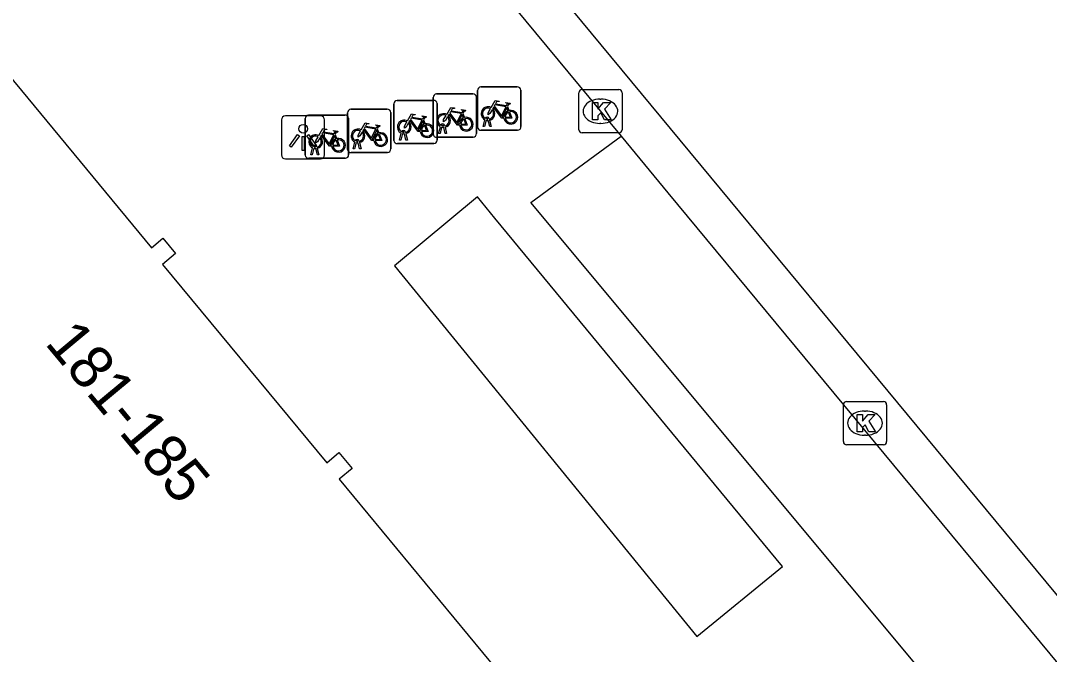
# Model space of a CAD drawing. Extents: x 160379 to 161131, y 383940 to 384849.
# Drawn here: x 160974.5 to 160998.28, y 384531.91 to 384546.56 of the extents above; entities that cross this region are included whole.
import ezdxf

# ---------------------------------------------------------------- set-up
doc = ezdxf.new("R2010")
doc.units = 0
for name, color, linetype in [('IMGEO_Fietsenrek', 7, 'Continuous'), ('IMGEO_Fietspad_gesloten', 7, 'Continuous'), ('IMGEO_Fietspad_open', 7, 'Continuous'), ('IMGEO_Kolk', 7, 'Continuous'), ('IMGEO_Lichtpunt', 7, 'Continuous'), ('IMGEO_Pand', 7, 'Continuous'), ('IMGEO_Pand_nummerreeks', 7, 'Continuous'), ('IMGEO_Voetpad_open', 7, 'Continuous')]:
    doc.layers.add(name, color=color, linetype=linetype)

msp = doc.modelspace()

# ---------------------------------------------------------------- linework, layer by layer
at = {"layer": 'IMGEO_Fietsenrek'}
for p, q in [((160985.136, 384545.023), (160985.977, 384545.023)), ((160985.977, 384545.023), (160985.136, 384545.023)), ((160984.033, 384543.937), (160984.033, 384544.778)), ((160984.033, 384544.778), (160984.033, 384543.937)), ((160984.108, 384544.862), (160984.949, 384544.862)), ((160984.949, 384544.862), (160984.108, 384544.862)), ((160985.033, 384544.787), (160985.033, 384543.946)), ((160985.033, 384543.946), (160985.033, 384544.787)), ((160985.061, 384544.098), (160985.061, 384544.939)), ((160985.061, 384544.939), (160985.061, 384544.098)), ((160986.061, 384544.948), (160986.061, 384544.107)), ((160986.061, 384544.107), (160986.061, 384544.948)), ((160983.125, 384543.789), (160983.125, 384544.63)), ((160983.125, 384544.63), (160983.125, 384543.789)), ((160983.2, 384544.714), (160984.041, 384544.714)), ((160984.041, 384544.714), (160983.2, 384544.714)), ((160984.125, 384544.639), (160984.125, 384543.798)), ((160984.125, 384543.798), (160984.125, 384544.639)), ((160985.748, 384544.572), (160985.784, 384544.477)), ((160981.153, 384544.375), (160981.994, 384544.375)), ((160981.994, 384544.375), (160981.153, 384544.375)), ((160982.055, 384543.582), (160982.055, 384544.423)), ((160982.055, 384544.423), (160982.055, 384543.582)), ((160982.078, 384544.3), (160982.078, 384543.459)), ((160982.078, 384543.459), (160982.078, 384544.3)), ((160982.13, 384544.507), (160982.971, 384544.507)), ((160982.971, 384544.507), (160982.13, 384544.507)), ((160983.055, 384544.432), (160983.055, 384543.591)), ((160983.055, 384543.591), (160983.055, 384544.432)), ((160984.72, 384544.411), (160984.756, 384544.316)), ((160981.078, 384543.45), (160981.078, 384544.291)), ((160981.078, 384544.291), (160981.078, 384543.45)), ((160983.812, 384544.263), (160983.848, 384544.168)), ((160984.16, 384543.946), (160984.199, 384544.106)), ((160984.229, 384544.094), (160984.194, 384543.946)), ((160984.271, 384544.118), (160984.27, 384544.122)), ((160984.312, 384543.946), (160984.278, 384544.088)), ((160984.302, 384544.129), (160984.303, 384544.122)), ((160984.31, 384544.092), (160984.345, 384543.946)), ((160985.188, 384544.107), (160985.227, 384544.267)), ((160985.222, 384544.107), (160985.188, 384544.107)), ((160985.257, 384544.255), (160985.222, 384544.107)), ((160985.299, 384544.279), (160985.298, 384544.283)), ((160985.34, 384544.107), (160985.306, 384544.249)), ((160985.33, 384544.29), (160985.331, 384544.283)), ((160985.338, 384544.253), (160985.373, 384544.107)), ((160985.373, 384544.107), (160985.34, 384544.107)), ((160981.765, 384543.924), (160981.801, 384543.829)), ((160982.742, 384544.056), (160982.778, 384543.961)), ((160983.252, 384543.798), (160983.291, 384543.958)), ((160983.321, 384543.946), (160983.286, 384543.798)), ((160983.363, 384543.97), (160983.362, 384543.974)), ((160983.404, 384543.798), (160983.37, 384543.94)), ((160983.394, 384543.981), (160983.395, 384543.974)), ((160983.402, 384543.944), (160983.437, 384543.798)), ((160984.958, 384543.862), (160984.117, 384543.862)), ((160984.117, 384543.862), (160984.958, 384543.862)), ((160984.194, 384543.946), (160984.16, 384543.946)), ((160984.345, 384543.946), (160984.312, 384543.946)), ((160985.986, 384544.023), (160985.145, 384544.023)), ((160985.145, 384544.023), (160985.986, 384544.023)), ((160981.205, 384543.459), (160981.244, 384543.619)), ((160981.274, 384543.607), (160981.239, 384543.459)), ((160981.316, 384543.631), (160981.315, 384543.635)), ((160981.357, 384543.459), (160981.323, 384543.601)), ((160981.347, 384543.642), (160981.348, 384543.635)), ((160981.355, 384543.605), (160981.39, 384543.459)), ((160982.182, 384543.591), (160982.221, 384543.751)), ((160982.216, 384543.591), (160982.182, 384543.591)), ((160982.251, 384543.739), (160982.216, 384543.591)), ((160982.293, 384543.763), (160982.292, 384543.767)), ((160982.334, 384543.591), (160982.3, 384543.733)), ((160982.324, 384543.774), (160982.325, 384543.767)), ((160982.332, 384543.737), (160982.367, 384543.591)), ((160982.367, 384543.591), (160982.334, 384543.591)), ((160984.05, 384543.714), (160983.209, 384543.714)), ((160983.209, 384543.714), (160984.05, 384543.714)), ((160983.286, 384543.798), (160983.252, 384543.798)), ((160983.437, 384543.798), (160983.404, 384543.798)), ((160982.003, 384543.375), (160981.162, 384543.375)), ((160981.162, 384543.375), (160982.003, 384543.375)), ((160981.239, 384543.459), (160981.205, 384543.459)), ((160981.39, 384543.459), (160981.357, 384543.459)), ((160982.98, 384543.507), (160982.139, 384543.507)), ((160982.139, 384543.507), (160982.98, 384543.507))]:
    msp.add_line(p, q, dxfattribs=at)
for points in [[(160984.346, 384544.388), (160984.441, 384544.552), (160984.527, 384544.538), (160984.529, 384544.529), (160984.473, 384544.518), (160984.446, 384544.473), (160984.702, 384544.432)], [(160985.374, 384544.549), (160985.469, 384544.713), (160985.555, 384544.699), (160985.557, 384544.69), (160985.501, 384544.679), (160985.474, 384544.634), (160985.73, 384544.593)], [(160985.67, 384544.305), (160985.62, 384544.305), (160985.429, 384544.556), (160985.41, 384544.524)], [(160985.717, 384544.568), (160985.46, 384544.609), (160985.443, 384544.58), (160985.61, 384544.36), (160985.717, 384544.568)], [(160985.765, 384544.47), (160985.735, 384544.547), (160985.626, 384544.329), (160985.669, 384544.329)], [(160985.73, 384544.593), (160985.755, 384544.642), (160985.749, 384544.646), (160985.726, 384544.65), (160985.714, 384544.657), (160985.713, 384544.66), (160985.715, 384544.665), (160985.81, 384544.65), (160985.812, 384544.64), (160985.802, 384544.627), (160985.79, 384544.621), (160985.776, 384544.627), (160985.748, 384544.572)], [(160983.438, 384544.24), (160983.533, 384544.404), (160983.619, 384544.39), (160983.621, 384544.381), (160983.565, 384544.37), (160983.538, 384544.325), (160983.794, 384544.284)], [(160983.781, 384544.259), (160983.524, 384544.3), (160983.507, 384544.271), (160983.674, 384544.051), (160983.781, 384544.259)], [(160983.794, 384544.284), (160983.819, 384544.333), (160983.813, 384544.337), (160983.79, 384544.341), (160983.778, 384544.348), (160983.777, 384544.351), (160983.779, 384544.356), (160983.874, 384544.341), (160983.876, 384544.331), (160983.866, 384544.318), (160983.854, 384544.312), (160983.84, 384544.318), (160983.812, 384544.263)], [(160984.367, 384544.336), (160984.315, 384544.246), (160984.275, 384544.221), (160984.276, 384544.268), (160984.331, 384544.362)], [(160984.642, 384544.144), (160984.592, 384544.144), (160984.401, 384544.395), (160984.382, 384544.363)], [(160984.689, 384544.407), (160984.432, 384544.448), (160984.415, 384544.419), (160984.582, 384544.199), (160984.689, 384544.407)], [(160984.737, 384544.309), (160984.707, 384544.386), (160984.598, 384544.168), (160984.641, 384544.168)], [(160984.702, 384544.432), (160984.727, 384544.481), (160984.721, 384544.485), (160984.698, 384544.489), (160984.686, 384544.496), (160984.685, 384544.499), (160984.687, 384544.504), (160984.782, 384544.489), (160984.784, 384544.479), (160984.774, 384544.466), (160984.762, 384544.46), (160984.748, 384544.466), (160984.72, 384544.411)], [(160985.395, 384544.497), (160985.343, 384544.407), (160985.303, 384544.382), (160985.304, 384544.429), (160985.359, 384544.523)], [(160985.699, 384544.329), (160985.819, 384544.328), (160985.775, 384544.442)], [(160985.795, 384544.449), (160985.85, 384544.304), (160985.7, 384544.304)], [(160981.391, 384543.901), (160981.486, 384544.065), (160981.572, 384544.051), (160981.574, 384544.042), (160981.518, 384544.031), (160981.491, 384543.986), (160981.747, 384543.945)], [(160982.368, 384544.033), (160982.463, 384544.197), (160982.549, 384544.183), (160982.551, 384544.174), (160982.495, 384544.163), (160982.468, 384544.118), (160982.724, 384544.077)], [(160982.711, 384544.052), (160982.454, 384544.093), (160982.437, 384544.064), (160982.604, 384543.844), (160982.711, 384544.052)], [(160982.724, 384544.077), (160982.749, 384544.126), (160982.743, 384544.13), (160982.72, 384544.134), (160982.708, 384544.141), (160982.707, 384544.144), (160982.709, 384544.149), (160982.804, 384544.134), (160982.806, 384544.124), (160982.796, 384544.111), (160982.784, 384544.105), (160982.77, 384544.111), (160982.742, 384544.056)], [(160983.459, 384544.188), (160983.407, 384544.098), (160983.367, 384544.073), (160983.368, 384544.12), (160983.423, 384544.214)], [(160983.734, 384543.996), (160983.684, 384543.996), (160983.493, 384544.247), (160983.474, 384544.215)], [(160983.829, 384544.161), (160983.799, 384544.238), (160983.69, 384544.02), (160983.733, 384544.02)], [(160983.763, 384544.02), (160983.883, 384544.019), (160983.839, 384544.133)], [(160983.859, 384544.14), (160983.914, 384543.995), (160983.764, 384543.995)], [(160984.671, 384544.168), (160984.791, 384544.167), (160984.747, 384544.281)], [(160984.767, 384544.288), (160984.822, 384544.143), (160984.672, 384544.143)], [(160981.412, 384543.849), (160981.36, 384543.759), (160981.32, 384543.734), (160981.321, 384543.781), (160981.376, 384543.875)], [(160981.687, 384543.657), (160981.637, 384543.657), (160981.446, 384543.908), (160981.427, 384543.876)], [(160981.734, 384543.92), (160981.477, 384543.961), (160981.46, 384543.932), (160981.627, 384543.712), (160981.734, 384543.92)], [(160981.782, 384543.822), (160981.752, 384543.899), (160981.643, 384543.681), (160981.686, 384543.681)], [(160981.747, 384543.945), (160981.772, 384543.994), (160981.766, 384543.998), (160981.743, 384544.002), (160981.731, 384544.009), (160981.73, 384544.012), (160981.732, 384544.017), (160981.827, 384544.002), (160981.829, 384543.992), (160981.819, 384543.979), (160981.807, 384543.973), (160981.793, 384543.979), (160981.765, 384543.924)], [(160982.389, 384543.981), (160982.337, 384543.891), (160982.297, 384543.866), (160982.298, 384543.913), (160982.353, 384544.007)], [(160982.664, 384543.789), (160982.614, 384543.789), (160982.423, 384544.04), (160982.404, 384544.008)], [(160982.759, 384543.954), (160982.729, 384544.031), (160982.62, 384543.813), (160982.663, 384543.813)], [(160982.693, 384543.813), (160982.813, 384543.812), (160982.769, 384543.926)], [(160982.789, 384543.933), (160982.844, 384543.788), (160982.694, 384543.788)], [(160981.716, 384543.681), (160981.836, 384543.68), (160981.792, 384543.794)], [(160981.812, 384543.801), (160981.867, 384543.656), (160981.717, 384543.656)]]:
    msp.add_lwpolyline(points, dxfattribs=at)
for centre, radius, start, end in [((160985.139, 384544.945), 0.0779, 92.4484, 184.2845), ((160985.139, 384544.945), 0.0779, 92.4484, 184.2845), ((160985.983, 384544.945), 0.0779, 2.4484, 94.2845), ((160985.983, 384544.945), 0.0779, 2.4484, 94.2845), ((160984.111, 384544.784), 0.0779, 92.4484, 184.2845), ((160984.111, 384544.784), 0.0779, 92.4484, 184.2845), ((160984.955, 384544.784), 0.0779, 2.4484, 94.2845), ((160984.955, 384544.784), 0.0779, 2.4484, 94.2845), ((160983.203, 384544.636), 0.0779, 92.4484, 184.2845), ((160983.203, 384544.636), 0.0779, 92.4484, 184.2845), ((160984.047, 384544.636), 0.0779, 2.4484, 94.2845), ((160984.047, 384544.636), 0.0779, 2.4484, 94.2845), ((160985.301, 384544.408), 0.159, 62.6766, 242.1369), ((160985.301, 384544.408), 0.129, 63.3192, 238.903), ((160981.156, 384544.297), 0.0779, 92.4484, 184.2845), ((160981.156, 384544.297), 0.0779, 92.4484, 184.2845), ((160982, 384544.297), 0.0779, 2.4484, 94.2845), ((160982, 384544.297), 0.0779, 2.4484, 94.2845), ((160982.133, 384544.429), 0.0779, 92.4484, 184.2845), ((160982.133, 384544.429), 0.0779, 92.4484, 184.2845), ((160982.977, 384544.429), 0.0779, 2.4484, 94.2845), ((160982.977, 384544.429), 0.0779, 2.4484, 94.2845), ((160984.273, 384544.247), 0.159, 62.6766, 242.1369), ((160984.273, 384544.247), 0.129, 63.3192, 238.903), ((160984.273, 384544.247), 0.129, 283.6043, 43.4302), ((160984.273, 384544.247), 0.159, 283.5766, 46.6042), ((160984.8, 384544.163), 0.159, 113.3408, 178.3217), ((160984.8, 384544.163), 0.159, 187.0065, 105.7708), ((160985.281, 384544.279), 0.0499, 12.8025, 158.6934), ((160985.301, 384544.408), 0.129, 283.6043, 43.4302), ((160985.301, 384544.408), 0.159, 283.5766, 46.6042), ((160985.828, 384544.324), 0.159, 113.3408, 178.3217), ((160985.828, 384544.324), 0.159, 187.0065, 105.7708), ((160985.828, 384544.324), 0.129, 113.923, 177.9556), ((160985.828, 384544.324), 0.129, 188.6715, 104.5883), ((160983.365, 384544.099), 0.159, 62.6766, 242.1369), ((160983.365, 384544.099), 0.129, 63.3192, 238.903), ((160983.365, 384544.099), 0.129, 283.6043, 43.4302), ((160983.365, 384544.099), 0.159, 283.5766, 46.6042), ((160983.892, 384544.015), 0.159, 113.3408, 178.3217), ((160983.892, 384544.015), 0.159, 187.0065, 105.7708), ((160983.892, 384544.015), 0.129, 113.923, 177.9556), ((160983.892, 384544.015), 0.129, 188.6715, 104.5883), ((160984.253, 384544.118), 0.0499, 12.8025, 158.6934), ((160984.273, 384544.247), 0.159, 253.9967, 271.7867), ((160984.253, 384544.118), 0.0174, 12.8025, 163.4502), ((160984.273, 384544.247), 0.129, 253.415, 269.0204), ((160984.8, 384544.163), 0.129, 113.923, 177.9556), ((160984.8, 384544.163), 0.129, 188.6715, 104.5883), ((160985.139, 384544.101), 0.0779, 182.4484, 274.2845), ((160985.139, 384544.101), 0.0779, 182.4484, 274.2845), ((160985.301, 384544.408), 0.159, 253.9967, 271.7867), ((160985.281, 384544.279), 0.0174, 12.8025, 163.4502), ((160985.301, 384544.408), 0.129, 253.415, 269.0204), ((160985.983, 384544.101), 0.0779, 272.4484, 4.2845), ((160985.983, 384544.101), 0.0779, 272.4484, 4.2845), ((160981.318, 384543.76), 0.159, 62.6766, 242.1369), ((160981.318, 384543.76), 0.129, 63.3192, 238.903), ((160981.318, 384543.76), 0.129, 283.6043, 43.4302), ((160981.318, 384543.76), 0.159, 283.5766, 46.6042), ((160981.845, 384543.676), 0.159, 113.3408, 178.3217), ((160981.845, 384543.676), 0.159, 187.0065, 105.7708), ((160982.295, 384543.892), 0.159, 62.6766, 242.1369), ((160982.295, 384543.892), 0.129, 63.3192, 238.903), ((160982.295, 384543.892), 0.129, 283.6043, 43.4302), ((160982.295, 384543.892), 0.159, 283.5766, 46.6042), ((160982.822, 384543.808), 0.159, 113.3408, 178.3217), ((160982.822, 384543.808), 0.159, 187.0065, 105.7708), ((160982.822, 384543.808), 0.129, 113.923, 177.9556), ((160982.822, 384543.808), 0.129, 188.6715, 104.5883), ((160983.345, 384543.97), 0.0499, 12.8025, 158.6934), ((160983.365, 384544.099), 0.159, 253.9967, 271.7867), ((160983.345, 384543.97), 0.0174, 12.8025, 163.4502), ((160983.365, 384544.099), 0.129, 253.415, 269.0204), ((160984.111, 384543.94), 0.0779, 182.4484, 274.2845), ((160984.111, 384543.94), 0.0779, 182.4484, 274.2845), ((160984.955, 384543.94), 0.0779, 272.4484, 4.2845), ((160984.955, 384543.94), 0.0779, 272.4484, 4.2845), ((160981.298, 384543.631), 0.0499, 12.8025, 158.6934), ((160981.318, 384543.76), 0.159, 253.9967, 271.7867), ((160981.298, 384543.631), 0.0174, 12.8025, 163.4502), ((160981.318, 384543.76), 0.129, 253.415, 269.0204), ((160981.845, 384543.676), 0.129, 113.923, 177.9556), ((160981.845, 384543.676), 0.129, 188.6715, 104.5883), ((160982.275, 384543.763), 0.0499, 12.8025, 158.6934), ((160982.295, 384543.892), 0.159, 253.9967, 271.7867), ((160982.275, 384543.763), 0.0174, 12.8025, 163.4502), ((160982.295, 384543.892), 0.129, 253.415, 269.0204), ((160982.977, 384543.585), 0.0779, 272.4484, 4.2845), ((160982.977, 384543.585), 0.0779, 272.4484, 4.2845), ((160983.203, 384543.792), 0.0779, 182.4484, 274.2845), ((160983.203, 384543.792), 0.0779, 182.4484, 274.2845), ((160984.047, 384543.792), 0.0779, 272.4484, 4.2845), ((160984.047, 384543.792), 0.0779, 272.4484, 4.2845), ((160981.156, 384543.453), 0.0779, 182.4484, 274.2845), ((160981.156, 384543.453), 0.0779, 182.4484, 274.2845), ((160982, 384543.453), 0.0779, 272.4484, 4.2845), ((160982, 384543.453), 0.0779, 272.4484, 4.2845), ((160982.133, 384543.585), 0.0779, 182.4484, 274.2845), ((160982.133, 384543.585), 0.0779, 182.4484, 274.2845)]:
    msp.add_arc(centre, radius, start, end, dxfattribs=at)
at = {"layer": 'IMGEO_Fietspad_gesloten'}
msp.add_lwpolyline([(160975.615, 384560.837), (160998.867, 384532.781), (161014.288, 384514.174)], dxfattribs=at)
at = {"layer": 'IMGEO_Fietspad_open'}
for points in [[(160974.854, 384560.203), (160988.377, 384543.886)], [(160988.377, 384543.886), (160989.461, 384542.578), (161003.056, 384526.175)]]:
    msp.add_lwpolyline(points, dxfattribs=at)
at = {"layer": 'IMGEO_Kolk'}
for p, q in [((160987.399, 384544.036), (160987.399, 384544.888)), ((160987.474, 384544.962), (160988.326, 384544.962)), ((160988.4, 384544.888), (160988.4, 384544.036)), ((160987.887, 384544.742), (160987.912, 384544.742)), ((160987.91, 384544.182), (160987.885, 384544.182)), ((160988.326, 384543.962), (160987.474, 384543.962)), ((160993.514, 384536.83), (160993.514, 384537.682)), ((160993.589, 384537.756), (160994.441, 384537.756)), ((160994.515, 384537.682), (160994.515, 384536.83)), ((160994.002, 384537.536), (160994.027, 384537.536)), ((160994.025, 384536.976), (160994, 384536.976)), ((160994.441, 384536.756), (160993.589, 384536.756))]:
    msp.add_line(p, q, dxfattribs=at)
for points in [[(160987.399, 384544.036), (160987.399, 384544.888)], [(160987.474, 384544.962), (160988.326, 384544.962)], [(160988.4, 384544.888), (160988.4, 384544.036)], [(160987.72, 384544.662), (160987.843, 384544.662), (160987.843, 384544.511), (160987.973, 384544.662), (160988.137, 384544.662), (160987.991, 384544.511), (160988.144, 384544.262), (160987.992, 384544.262), (160987.907, 384544.426), (160987.843, 384544.359), (160987.843, 384544.262), (160987.72, 384544.262), (160987.72, 384544.662)], [(160988.326, 384543.962), (160987.474, 384543.962)], [(160993.514, 384536.83), (160993.514, 384537.682)], [(160993.589, 384537.756), (160994.441, 384537.756)], [(160994.515, 384537.682), (160994.515, 384536.83)], [(160993.835, 384537.456), (160993.958, 384537.456), (160993.958, 384537.305), (160994.088, 384537.456), (160994.252, 384537.456), (160994.106, 384537.305), (160994.259, 384537.056), (160994.107, 384537.056), (160994.022, 384537.22), (160993.958, 384537.153), (160993.958, 384537.056), (160993.835, 384537.056), (160993.835, 384537.456)], [(160994.441, 384536.756), (160993.589, 384536.756)]]:
    msp.add_lwpolyline(points, dxfattribs=at)
for centre, start, end in [((160987.476, 384544.886), 91.552, 178.448), ((160987.476, 384544.886), 91.552, 178.448), ((160988.324, 384544.886), 1.552, 88.448), ((160988.324, 384544.886), 1.552, 88.448), ((160987.476, 384544.038), 181.552, 268.448), ((160987.476, 384544.038), 181.552, 268.448), ((160988.324, 384544.038), 271.552, 358.448), ((160988.324, 384544.038), 271.552, 358.448), ((160993.591, 384537.68), 91.552, 178.448), ((160993.591, 384537.68), 91.552, 178.448), ((160994.439, 384537.68), 1.552, 88.448), ((160994.439, 384537.68), 1.552, 88.448), ((160993.591, 384536.832), 181.552, 268.448), ((160993.591, 384536.832), 181.552, 268.448), ((160994.439, 384536.832), 271.552, 358.448), ((160994.439, 384536.832), 271.552, 358.448)]:
    msp.add_arc(centre, 0.0765, start, end, dxfattribs=at)
for centre, major_axis, ratio, start_param, end_param in [((160987.886, 384544.462), (-0.387, 0.002), 0.722429, 4.712389, 7.853982), ((160987.911, 384544.462), (-0.39, 0.002), 0.717154, 1.570796, 4.712389), ((160994.001, 384537.256), (-0.387, 0.002), 0.722429, 4.712389, 7.853982), ((160994.026, 384537.256), (-0.39, 0.002), 0.717154, 1.570796, 4.712389)]:
    msp.add_ellipse(centre, major_axis=major_axis, ratio=ratio, start_param=start_param, end_param=end_param, dxfattribs=at)
at = {"layer": 'IMGEO_Lichtpunt'}
for p, q in [((160981.429, 384544.356), (160980.621, 384544.356)), ((160981.429, 384544.356), (160980.621, 384544.356)), ((160980.527, 384544.261), (160980.527, 384543.454)), ((160980.527, 384544.261), (160980.527, 384543.454)), ((160981.523, 384543.454), (160981.523, 384544.261)), ((160981.523, 384543.454), (160981.523, 384544.261)), ((160980.621, 384543.36), (160981.429, 384543.36)), ((160980.621, 384543.36), (160981.429, 384543.36))]:
    msp.add_line(p, q, dxfattribs=at)
for points in [[(160980.901, 384543.925), (160980.94, 384543.897), (160980.752, 384543.635), (160980.714, 384543.662), (160980.901, 384543.925)], [(160981.003, 384543.877), (160981.05, 384543.877), (160981.05, 384543.555), (160981.003, 384543.555), (160981.003, 384543.877)], [(160981.113, 384543.897), (160981.151, 384543.924), (160981.338, 384543.662), (160981.299, 384543.634), (160981.113, 384543.897)]]:
    msp.add_lwpolyline(points, dxfattribs=at)
msp.add_circle((160981.026, 384544.059), 0.0994, dxfattribs=at)
for centre, start, end in [((160980.621, 384544.261), 90, 180), ((160980.621, 384544.261), 90, 180), ((160981.429, 384544.261), 0, 90), ((160981.429, 384544.261), 0, 90), ((160980.621, 384543.454), 180, 270), ((160980.621, 384543.454), 180, 270), ((160981.429, 384543.454), 270, 0), ((160981.429, 384543.454), 270, 360)]:
    msp.add_arc(centre, 0.0946, start, end, dxfattribs=at)
at = {"layer": 'IMGEO_Pand'}
msp.add_lwpolyline([(160973.895, 384546.333), (160974.059, 384546.137), (160973.737, 384545.87), (160977.52, 384541.307), (160977.788, 384541.529), (160978.081, 384541.176), (160977.774, 384540.922), (160981.573, 384536.34), (160981.856, 384536.576), (160982.159, 384536.21), (160981.857, 384535.959), (160985.839, 384531.156), (160986.106, 384531.378), (160986.397, 384531.027), (160986.286, 384530.935)], dxfattribs=at)
at = {"layer": 'IMGEO_Voetpad_open'}
for points in [[(161003.056, 384526.175), (161001.022, 384524.686), (160986.294, 384542.356), (160988.377, 384543.886)], [(160985.462, 384541.993), (160985.059, 384542.482), (160983.139, 384540.891), (160990.127, 384532.325), (160992.108, 384533.943), (160985.462, 384541.993)]]:
    msp.add_lwpolyline(points, dxfattribs=at)

# ---------------------------------------------------------------- texts
at = {"layer": 'IMGEO_Pand_nummerreeks'}
msp.add_text('181-185', height=1, rotation=309.7548, dxfattribs=at).set_placement((160975.038, 384539.097))

doc.saveas('drawing.dxf')
